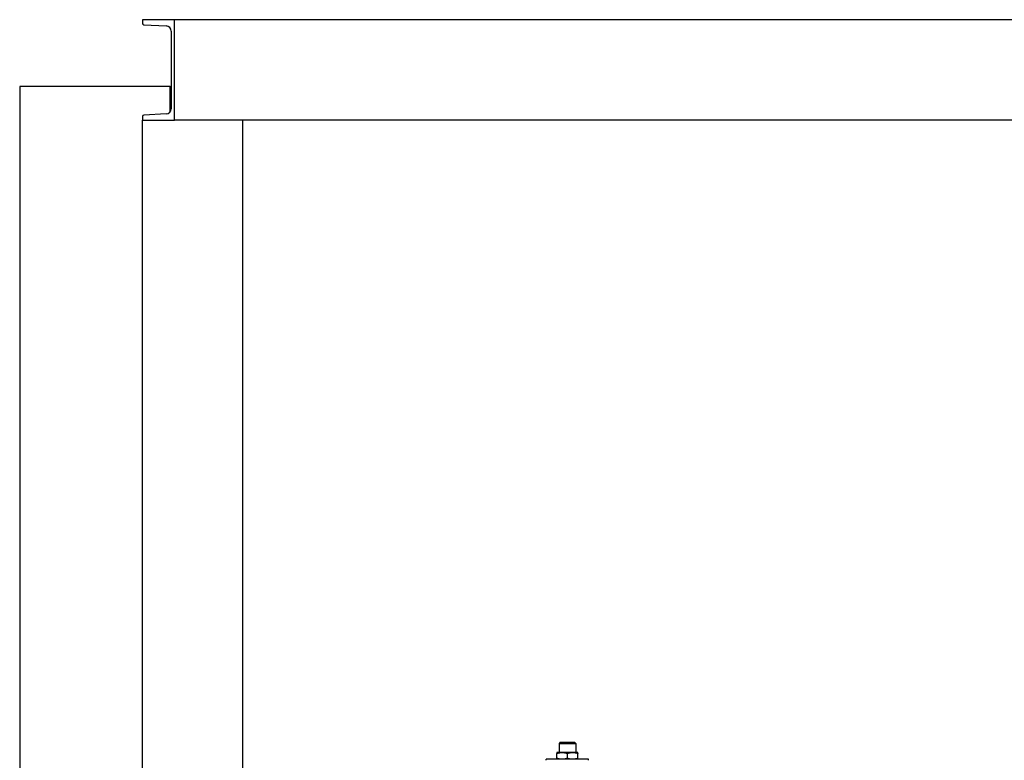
# Model space of a CAD drawing. Header units: inches. Extents: x 24 to 1128, y -69 to 748.
# Tile 572 of 656: x 905 to 964, y 385 to 429. Entities that reach past the tile are written whole.
import ezdxf

# ---------------------------------------------------------------- set-up
doc = ezdxf.new("R2010")
doc.units = ezdxf.units.IN
doc.header["$LTSCALE"] = 32
doc.header["$MEASUREMENT"] = 0
doc.layers.add('Visible (ANSI)', color=7, linetype='Continuous', lineweight=30)

msp = doc.modelspace()

# ---------------------------------------------------------------- linework, layer by layer
at = {"layer": 'Visible (ANSI)'}
for p, q in [((914.28453, 428.98367), (912.36453, 428.98367)), ((912.36453, 428.98367), (912.36453, 428.77662)), ((914.28453, 422.98367), (914.28453, 428.98367)), ((1025.03453, 428.98367), (914.28453, 428.98367)), ((912.45551, 428.68075), (913.79726, 428.61045)), ((914.08453, 428.30772), (914.08453, 423.65962)), ((914.03453, 424.98367), (905.03453, 424.98367)), ((905.03453, 424.98367), (905.03453, 362.98367)), ((914.03453, 424.98367), (914.08453, 424.98367)), ((914.03453, 423.49284), (914.03453, 424.98367)), ((914.08453, 424.84917), (914.03453, 424.84917)), ((912.36453, 423.19072), (912.36453, 422.98367)), ((913.79726, 423.35689), (912.45551, 423.28658)), ((912.36453, 422.98367), (914.28453, 422.98367)), ((912.36453, 376.35867), (912.36453, 422.98367)), ((1024.10146, 422.98367), (914.28453, 422.98367)), ((918.36453, 422.98367), (918.15749, 422.98367)), ((918.36453, 376.35867), (918.36453, 422.98367)), ((937.33993, 385.81487), (937.26553, 385.74047)), ((937.26553, 385.74047), (938.26553, 385.74047)), ((937.26553, 385.74047), (937.26553, 385.20087)), ((937.33993, 385.81487), (938.19113, 385.81487)), ((938.19113, 385.81487), (938.26553, 385.74047)), ((938.26553, 385.74047), (938.26553, 385.20087)), ((937.45303, 385.20087), (937.14053, 385.20087)), ((937.14053, 384.84669), (937.14053, 385.14505)), ((938.07803, 385.20087), (937.45303, 385.20087)), ((937.76553, 384.84669), (937.76553, 385.14505)), ((938.39053, 385.20087), (938.07803, 385.20087)), ((938.39053, 384.84669), (938.39053, 385.14505)), ((939.02553, 384.79087), (936.50553, 384.79087)), ((936.50553, 384.73187), (936.50553, 384.79087)), ((939.02553, 384.73187), (939.02553, 384.79087))]:
    msp.add_line(p, q, dxfattribs=at)
for centre, radius, start, end in [((912.46053, 428.77662), 0.096, 180, 267.0004445), ((913.78139, 428.30772), 0.30314, 0, 87.0004445), ((913.78139, 423.65962), 0.30314, 272.9995555, 0), ((912.46053, 423.19072), 0.096, 92.9995555, 180)]:
    msp.add_arc(centre, radius, start, end, dxfattribs=at)
for points, weights in [([(937.14053, 385.20087), (937.14053, 385.20087), (937.14053, 385.14505)], [1, 1.04314139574, 1.01001874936]), ([(937.14053, 385.14505), (937.308, 385.20087), (937.45303, 385.20087)], [1.01001874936, 1.04314139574, 1]), ([(937.14053, 384.84669), (937.14053, 384.79087), (937.14053, 384.79087)], [1.01001874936, 1.04314139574, 1]), ([(937.45303, 384.79087), (937.308, 384.79087), (937.14053, 384.84669)], [1, 1.04314139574, 1.01001874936]), ([(937.45303, 385.20087), (937.59806, 385.20087), (937.76553, 385.14505)], [1, 1.04314139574, 1.01001874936]), ([(937.76553, 384.84669), (937.59806, 384.79087), (937.45303, 384.79087)], [1.01001874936, 1.04314139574, 1]), ([(937.76553, 385.14505), (937.933, 385.20087), (938.07803, 385.20087)], [1.01001874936, 1.04314139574, 1]), ([(938.07803, 384.79087), (937.933, 384.79087), (937.76553, 384.84669)], [1, 1.04314139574, 1.01001874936]), ([(938.07803, 385.20087), (938.22306, 385.20087), (938.39053, 385.14505)], [1, 1.04314139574, 1.01001874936]), ([(938.39053, 384.84669), (938.22306, 384.79087), (938.07803, 384.79087)], [1.01001874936, 1.04314139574, 1]), ([(938.39053, 385.14505), (938.39053, 385.20087), (938.39053, 385.20087)], [1.01001874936, 1.04314139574, 1]), ([(938.39053, 384.79087), (938.39053, 384.79087), (938.39053, 384.84669)], [1, 1.04314139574, 1.01001874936])]:
    msp.add_rational_spline(points, weights, degree=2, dxfattribs=at)

doc.saveas('drawing.dxf')
